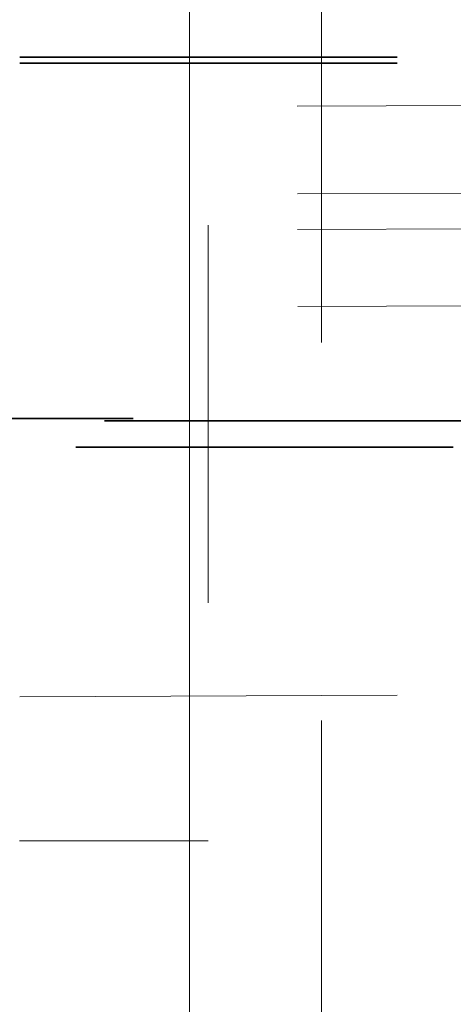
# Model space of a CAD drawing. Header units: metres. Extents: x -16.9 to 14.1, y -10.1 to 10.9.
# Tile 573 of 656: x -6.173 to -6.058, y 5.719 to 5.98. Entities that reach past the tile are written whole.
import ezdxf

# ---------------------------------------------------------------- set-up
doc = ezdxf.new("R2010")
doc.units = ezdxf.units.M
doc.linetypes.add('Ligne de quadrillage', pattern=[0.022225, 0.0127, -0.003175, 0.003175, -0.003175])
doc.linetypes.add('Tiret', pattern=[0.00635, 0.003175, -0.003175])
for name, color, linetype, lineweight in [('S-BEAM', 12, 'Continuous', 18), ('S-BEAM-HDLN', 1, 'Tiret', 18), ('S-GRID', 1, 'Continuous', 9)]:
    doc.layers.add(name, color=color, linetype=linetype, lineweight=lineweight)

msp = doc.modelspace()

# ---------------------------------------------------------------- linework, layer by layer
at = {"layer": 'S-BEAM'}
for p, q in [((-6.12782, 7.10525), (-6.12782, 5.61438)), ((-6.17282, 5.76224), (-6.12782, 5.76224))]:
    msp.add_line(p, q, dxfattribs=at)
at = {"layer": 'S-BEAM-HDLN'}
for p, q in [((-6.12282, 7.32521), (-6.12282, 5.76224)), ((-9.49922, 5.94348), (-3.17718, 5.96803)), ((-9.49913, 5.92033), (2.78404, 5.96803)), ((-9.49909, 5.91089), (5.21407, 5.96803)), ((-9.49901, 5.89046), (6.42687, 5.95231)), ((-6.17277, 5.80038), (-6.05787, 5.80082)), ((-6.12777, 5.76224), (-6.12282, 5.76224))]:
    msp.add_line(p, q, dxfattribs=at)
at = {"layer": 'S-BEAM-HDLN', "lineweight": 35}
for p, q in [((-6.17277, 5.96972), (-6.05787, 5.96972)), ((-6.17277, 5.96808), (-6.05787, 5.96808)), ((5.85729, 5.87406), (-8.95029, 5.87406)), ((-8.95029, 5.87338), (5.85729, 5.87338)), ((-6.05787, 5.86643), (-6.17277, 5.86643))]:
    msp.add_line(p, q, dxfattribs=at)
at = {"layer": 'S-GRID', "linetype": 'Ligne de quadrillage'}
msp.add_line((-6.09282, -9.70588), (-6.09282, 8.33451), dxfattribs=at)

doc.saveas('drawing.dxf')
